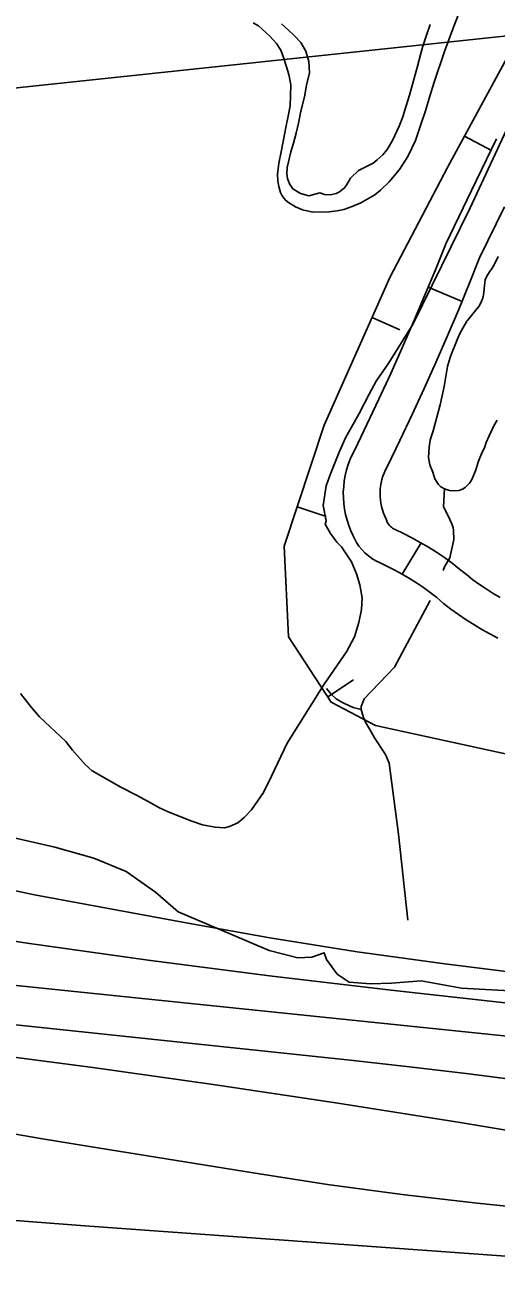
# Model space of a CAD drawing. Extents: x 3704301 to 3742427, y 506229 to 532009.
# Drawn here: x 3716079 to 3716465, y 520720 to 521733 of the extents above; entities that cross this region are included whole.
import ezdxf

# ---------------------------------------------------------------- set-up
doc = ezdxf.new("R2010")
doc.units = 0
for name, color, linetype in [('V-BORW-LINE', 7, 'Continuous'), ('V-RIVR-EDGE', 7, 'Continuous'), ('V-RIVR-FERY', 7, 'Continuous'), ('V-ROAD-CNTR', 7, 'Continuous'), ('V-SITE-VEGE', 7, 'Continuous'), ('V-TOPO-DPTH', 7, 'Continuous'), ('V-TOPO-MINR', 7, 'Continuous'), ('V-TOPO-SHOR', 7, 'Continuous'), ('V-TOPO-WATR', 7, 'Continuous')]:
    doc.layers.add(name, color=color, linetype=linetype)

msp = doc.modelspace()

# ---------------------------------------------------------------- linework, layer by layer
at = {"layer": 'V-BORW-LINE'}
for p, q in [((3716438.9, 521642.3), (3716460.8, 521630.4)), ((3716363.3, 521493.9), (3716386.1, 521483.8)), ((3716302.1, 521339.2), (3716325.8, 521331.4)), ((3716327.1, 521184), (3716348, 521197.7))]:
    msp.add_line(p, q, dxfattribs=at)
for points in [[(3716542.2, 521122.2), (3716366.2, 521160.4), (3716330, 521179.5), (3716295, 521233), (3716291.5, 521307.1), (3716324.2, 521406.1), (3716377.9, 521526.7), (3716425.2, 521617.2), (3716478.6, 521715.5)], [(3716478.6, 521715.5), (3716425.2, 521617.2), (3716377.9, 521526.7), (3716324.2, 521406.1), (3716291.5, 521307.1), (3716295, 521233), (3716330, 521179.5), (3716366.2, 521160.4), (3716529.8, 521124.9)]]:
    msp.add_lwpolyline(points, dxfattribs=at)
at = {"layer": 'V-RIVR-EDGE'}
msp.add_lwpolyline([(3716485.6, 520943.1), (3716436.4, 520945.7), (3716403.4, 520951.7), (3716379.3, 520950), (3716361.9, 520949.4), (3716344.5, 520950.7), (3716334.9, 520957.3), (3716326, 520969.3), (3716324.2, 520974.7), (3716314, 520971.2), (3716302.6, 520970.6), (3716279.2, 520976.7), (3716248, 520989.9), (3716204.8, 521008.1), (3716186.2, 521024.3), (3716162.3, 521041.2), (3716135.9, 521052.1), (3716104.1, 521061.1), (3716054.9, 521072.1)], dxfattribs=at)
at = {"layer": 'V-RIVR-FERY'}
msp.add_lwpolyline([(3713568.7, 521416.1), (3717922.3, 521878.3)], dxfattribs=at)
at = {"layer": 'V-ROAD-CNTR'}
for p, q in [((3716409.1, 521518.7), (3716436.8, 521507.2)), ((3716388, 521284.1), (3716403.3, 521309.9))]:
    msp.add_line(p, q, dxfattribs=at)
for points in [[(3716466.2, 521231.9), (3716459.5, 521235.4), (3716452.9, 521239.1), (3716446.5, 521243), (3716440.1, 521247), (3716433.9, 521251.3), (3716427.7, 521255.7), (3716421.7, 521260.3), (3716416.1, 521265), (3716410.7, 521269.2), (3716405.2, 521273.2), (3716399.5, 521277), (3716393.8, 521280.7), (3716387.9, 521284.2), (3716381.9, 521287.4), (3716375.8, 521290.5), (3716369.3, 521293.6), (3716366.4, 521295), (3716363.2, 521296.9), (3716360.3, 521299.1), (3716357.5, 521301.6), (3716355, 521304.3), (3716352.6, 521307.1), (3716350.6, 521310.2), (3716348.8, 521313.4), (3716347.7, 521316.1), (3716346, 521319.7), (3716344.3, 521324), (3716342.9, 521328.4), (3716341.7, 521332.9), (3716340.8, 521337.4), (3716340.2, 521342), (3716339.9, 521346.6), (3716339.8, 521351.2), (3716340.1, 521355.8), (3716340.6, 521360.4), (3716341.4, 521364.9), (3716342.4, 521369.4), (3716343.8, 521373.8), (3716345.4, 521378.1), (3716347.3, 521382.3), (3716349.1, 521385.8), (3716359.1, 521406.5), (3716368.9, 521427.3), (3716378.5, 521448.3), (3716388, 521469.3), (3716397.2, 521490.4), (3716406.2, 521511.6), (3716415, 521532.9), (3716423.8, 521554.9), (3716444.6, 521597.7), (3716465, 521640.1)], [(3716468, 521265), (3716462.3, 521268.5), (3716456.6, 521272.1), (3716451.1, 521275.8), (3716445.7, 521279.7), (3716440.4, 521283.8), (3716434.8, 521288.4), (3716428.7, 521293.2), (3716422.4, 521297.8), (3716416, 521302.1), (3716409.4, 521306.3), (3716402.7, 521310.2), (3716395.9, 521314), (3716389, 521317.5), (3716382.3, 521320.6), (3716380.9, 521321.3), (3716380, 521321.9), (3716379.1, 521322.5), (3716378.3, 521323.2), (3716377.6, 521324), (3716376.9, 521324.9), (3716376.3, 521325.8), (3716375.7, 521326.7), (3716375, 521328.5), (3716373.6, 521331.5), (3716372.5, 521334.1), (3716371.7, 521336.8), (3716371, 521339.5), (3716370.4, 521342.2), (3716370.1, 521345), (3716369.9, 521347.8), (3716369.9, 521350.6), (3716370, 521353.3), (3716370.3, 521356.1), (3716370.8, 521358.8), (3716371.4, 521361.6), (3716372.2, 521364.2), (3716373.2, 521366.8), (3716374.3, 521369.4), (3716375.9, 521372.4), (3716386.1, 521393.5), (3716396.1, 521414.6), (3716405.9, 521435.9), (3716415.4, 521457.2), (3716424.7, 521478.6), (3716433.8, 521500.1), (3716442.7, 521521.6), (3716451.2, 521542.7), (3716471.6, 521584.6)]]:
    msp.add_lwpolyline(points, dxfattribs=at)
at = {"layer": 'V-SITE-VEGE'}
for points in [[(3716266.1, 521735), (3716270.6, 521732.3), (3716279.4, 521724.2), (3716285.1, 521717.9), (3716288.8, 521712.6), (3716290.8, 521706.4), (3716293.5, 521698.8), (3716295.4, 521692.6), (3716296.8, 521684.1), (3716296.7, 521675.6), (3716296.3, 521667), (3716294.8, 521658.6), (3716293, 521650.6), (3716288.9, 521629.5), (3716287.1, 521620.2), (3716285.9, 521611.1), (3716286.3, 521605.8), (3716287.1, 521601.2), (3716288.4, 521596.3), (3716289.8, 521593.4), (3716292.6, 521590), (3716294.9, 521588.1), (3716300.8, 521584.6), (3716306.4, 521581.9), (3716314.8, 521580.2), (3716328.3, 521580.4), (3716334.9, 521581.3), (3716340.2, 521582.4), (3716347.1, 521584.7), (3716354.2, 521587.7), (3716365.5, 521594.4), (3716370.3, 521598.1), (3716377.3, 521605), (3716385.6, 521614.9), (3716392.5, 521625.7), (3716398.7, 521638.7), (3716402.7, 521650.2), (3716407, 521663), (3716410.4, 521674.8), (3716414.1, 521686.5), (3716422.6, 521711.5), (3716429.9, 521731.3), (3716434.3, 521742.6)], [(3716489.7, 521683.1), (3716443.5, 521583.7), (3716396.8, 521488.8), (3716376.9, 521457), (3716366.7, 521442), (3716361, 521431.3), (3716352.7, 521415.4), (3716341.7, 521395.6), (3716336.3, 521383.9), (3716329.4, 521366.2), (3716325.8, 521356.4), (3716323.4, 521340.4), (3716325.7, 521327.9), (3716324.9, 521325.2), (3716329.4, 521317.5), (3716334.6, 521310.3), (3716338.2, 521306.5), (3716346.5, 521294.2), (3716350.7, 521284.6), (3716353.4, 521275.6), (3716355.3, 521264.8), (3716354.7, 521255.4), (3716352.6, 521244.8), (3716349, 521233.1), (3716342.5, 521220.8), (3716324.1, 521194.4), (3716293.8, 521146.1), (3716281.1, 521119.2), (3716274.5, 521105.8), (3716264.8, 521091.6), (3716258.8, 521085.2), (3716253.5, 521081), (3716246.7, 521077.9), (3716242.8, 521076.9), (3716235, 521077.3), (3716224.8, 521079.4), (3716216.1, 521082.3), (3716196.6, 521089.9), (3716189.6, 521093.1), (3716182.8, 521097.1), (3716171.4, 521103.3), (3716158.1, 521110.2), (3716134.5, 521123.3), (3716128.8, 521128.6), (3716118.5, 521140.2), (3716113, 521147.4), (3716091.6, 521167.7), (3716084.9, 521175.3), (3716075.9, 521186.6)]]:
    msp.add_lwpolyline(points, dxfattribs=at)
at = {"layer": 'V-TOPO-DPTH'}
for points in [[(3716555, 520816.2), (3716435.2, 520835.9), (3716335.3, 520851.7), (3716235.3, 520866.8), (3716135.2, 520880.8), (3716034.9, 520894), (3715802, 520923.5), (3715790.1, 520925), (3715778.1, 520926.5), (3715766.2, 520928.1), (3715754.3, 520929.7), (3715657.9, 520942.6), (3715597.9, 520950.8), (3715537.8, 520959.2), (3715477.8, 520967.8), (3715417.8, 520976.7), (3714785.8, 521071.2)], [(3714785.8, 521071.2), (3715417.8, 520976.7), (3715477.8, 520967.8), (3715537.8, 520959.2), (3715597.9, 520950.8), (3715657.9, 520942.6), (3715754.3, 520929.7), (3715766.2, 520928.1), (3715778.1, 520926.5), (3715790.1, 520925), (3715802, 520923.5), (3716034.9, 520894), (3716135.2, 520880.8), (3716235.3, 520866.8), (3716335.3, 520851.7), (3716435.2, 520835.9), (3716555, 520816.2)], [(3715329.7, 521068.8), (3715433.1, 521047.8), (3715536.7, 521028), (3715716.1, 520995.5), (3715749, 520989.8), (3715782, 520984.4), (3715815, 520979.4), (3715848.1, 520974.8), (3715877.8, 520970.9), (3715925.8, 520964.7), (3715973.8, 520958.8), (3716021.9, 520953.4), (3716070, 520948.2), (3716631.9, 520890.2)], [(3716631.9, 520890.2), (3716070, 520948.2), (3716021.9, 520953.4), (3715973.8, 520958.8), (3715925.8, 520964.7), (3715877.8, 520970.9), (3715848.1, 520974.8), (3715815, 520979.4), (3715782, 520984.4), (3715749, 520989.8), (3715716.1, 520995.5), (3715536.7, 521028), (3715433.1, 521047.8), (3715329.7, 521068.8)], [(3716065.6, 521026.7), (3716087.4, 521022.2), (3716208.4, 520999.6), (3716279.7, 520987), (3716351.2, 520975.5), (3716422.8, 520965.6), (3716494.6, 520956.7)], [(3716510.6, 520763.9), (3716449.2, 520770), (3716388, 520777.1), (3716326.9, 520785.4), (3716266, 520794.7), (3716132.5, 520816.4), (3716094.1, 520822.7), (3716055.7, 520829.2), (3716017.4, 520835.7), (3715979.1, 520842.3), (3715966, 520844.6), (3715934.2, 520850.1), (3715902.4, 520855.4), (3715870.5, 520860.5), (3715838.6, 520865.5), (3715806.7, 520870.4), (3715774.8, 520875.3), (3715742.9, 520880.3), (3715711, 520885.3), (3715365.6, 520939.9)], [(3715365.6, 520939.9), (3715711, 520885.3), (3715742.9, 520880.3), (3715774.8, 520875.3), (3715806.7, 520870.4), (3715838.6, 520865.5), (3715870.5, 520860.5), (3715902.4, 520855.4), (3715934.2, 520850.1), (3715966, 520844.6), (3715979.1, 520842.3), (3716017.4, 520835.7), (3716055.7, 520829.2), (3716094.1, 520822.7), (3716132.5, 520816.4), (3716266, 520794.7), (3716326.9, 520785.4), (3716388, 520777.1), (3716449.2, 520770), (3716510.6, 520763.9)], [(3716563.3, 520720.1), (3716128.5, 520751.5), (3716068.4, 520756.2), (3716008.5, 520761.3), (3715948.6, 520767.1), (3715888.7, 520773.3), (3715833.1, 520779.3), (3715801.1, 520783.1), (3715769.1, 520787.4), (3715737.3, 520792.3), (3715705.5, 520797.7), (3715514.5, 520832), (3715419.2, 520850.1), (3715324.1, 520869.5)], [(3715324.1, 520869.5), (3715419.2, 520850.1), (3715514.5, 520832), (3715705.5, 520797.7), (3715737.3, 520792.3), (3715769.1, 520787.4), (3715801.1, 520783.1), (3715833.1, 520779.3), (3715888.7, 520773.3), (3715948.6, 520767.1), (3716008.5, 520761.3), (3716068.4, 520756.2), (3716128.5, 520751.5), (3716563.3, 520720.1)]]:
    msp.add_lwpolyline(points, dxfattribs=at)
at = {"layer": 'V-TOPO-MINR'}
for points in [[(3716607, 520918.8), (3716378.9, 520944.1), (3716279.6, 520955.9), (3716180.4, 520968.6), (3716081.3, 520982.7), (3715982.4, 520997.7), (3715805.6, 521025.9), (3715795.2, 521027.6), (3715784.9, 521029.4), (3715774.5, 521031.3), (3715764.2, 521033.3), (3715712, 521043.6), (3715683.9, 521049.3), (3715655.8, 521055.4), (3715627.8, 521061.8), (3715599.8, 521068.6), (3715572, 521075.7), (3715544.2, 521083), (3715516.4, 521090.6), (3715488.7, 521098.3), (3715393.3, 521125.4)], [(3716555, 520816.2), (3716435.2, 520835.9), (3716335.3, 520851.7), (3716235.3, 520866.8), (3716135.2, 520880.8), (3716034.9, 520894), (3715802, 520923.5), (3715790.1, 520925), (3715778.1, 520926.5), (3715766.2, 520928.1), (3715754.3, 520929.7), (3715657.9, 520942.6), (3715597.9, 520950.8), (3715537.8, 520959.2), (3715477.8, 520967.8), (3715417.8, 520976.7), (3714785.8, 521071.2)], [(3716631.9, 520890.2), (3716070, 520948.2), (3716021.9, 520953.4), (3715973.8, 520958.8), (3715925.8, 520964.7), (3715877.8, 520970.9), (3715848.1, 520974.8), (3715815, 520979.4), (3715782, 520984.4), (3715749, 520989.8), (3715716.1, 520995.5), (3715536.7, 521028), (3715433.1, 521047.8), (3715329.7, 521068.8)], [(3716490.9, 520869.5), (3716442.4, 520875.8), (3716393.9, 520881.6), (3716345.3, 520887), (3715783.1, 520946.4), (3715781.3, 520946.6), (3715779.5, 520946.8), (3715777.6, 520947), (3715775.8, 520947.3), (3715758.9, 520949.3), (3715748.7, 520950.6), (3715738.5, 520952), (3715728.2, 520953.4), (3715718, 520954.8), (3715553.9, 520978.5), (3715461.7, 520992), (3715369.5, 521005.7)], [(3716510.6, 520763.9), (3716449.2, 520770), (3716388, 520777.1), (3716326.9, 520785.4), (3716266, 520794.7), (3716132.5, 520816.4), (3716094.1, 520822.7), (3716055.7, 520829.2), (3716017.4, 520835.7), (3715979.1, 520842.3), (3715966, 520844.6), (3715934.2, 520850.1), (3715902.4, 520855.4), (3715870.5, 520860.5), (3715838.6, 520865.5), (3715806.7, 520870.4), (3715774.8, 520875.3), (3715742.9, 520880.3), (3715711, 520885.3), (3715365.6, 520939.9)], [(3716563.3, 520720.1), (3716128.5, 520751.5), (3716068.4, 520756.2), (3716008.5, 520761.3), (3715948.6, 520767.1), (3715888.7, 520773.3), (3715833.1, 520779.3), (3715801.1, 520783.1), (3715769.1, 520787.4), (3715737.3, 520792.3), (3715705.5, 520797.7), (3715514.5, 520832), (3715419.2, 520850.1), (3715324.1, 520869.5)]]:
    msp.add_lwpolyline(points, dxfattribs=at)
at = {"layer": 'V-TOPO-SHOR'}
for points in [[(3716410.9, 521733.6), (3716407.7, 521724.9), (3716404.8, 521715.9), (3716403.1, 521709.7), (3716400.1, 521698.3), (3716397.3, 521688.5), (3716393.8, 521675.8), (3716391.2, 521666.9), (3716388.5, 521657.9), (3716385.4, 521650.5), (3716380.1, 521638.7), (3716375.7, 521631.3), (3716372, 521627.1), (3716367.4, 521622.9), (3716364.1, 521620.1), (3716352.3, 521614.3), (3716345.8, 521607.9), (3716342.8, 521602.7), (3716340.8, 521599.9), (3716336.8, 521596.8), (3716333.9, 521595.5), (3716329.2, 521594.4), (3716324.5, 521594.6), (3716320.5, 521595.8), (3716311.6, 521593.4), (3716304.9, 521595.4), (3716298.6, 521599.1), (3716295.9, 521603.4), (3716294.3, 521607.7), (3716293.6, 521611.4), (3716293.9, 521616.6), (3716295.1, 521621.2), (3716296.9, 521629.5), (3716299, 521636.4), (3716301.2, 521644.7), (3716303.3, 521652.8), (3716305.2, 521662.7), (3716308.2, 521674.3), (3716309.8, 521684), (3716312.2, 521694), (3716311.6, 521703.3), (3716309.3, 521711.7), (3716305, 521718.8), (3716299.7, 521724.5), (3716295.1, 521729), (3716289.4, 521734)], [(3716465.4, 521410.1), (3716462.7, 521405.4), (3716460.9, 521401.4), (3716459, 521397.3), (3716456.5, 521391.7), (3716455.1, 521387.6), (3716453.4, 521383.8), (3716450.3, 521376.7), (3716449.2, 521372.9), (3716447.8, 521368.6), (3716445.7, 521363.6), (3716444.2, 521360.5), (3716442.6, 521358.3), (3716439.3, 521355.1), (3716437.3, 521353.7), (3716434.2, 521352.5), (3716430.2, 521352.3), (3716426.5, 521352.6), (3716422.5, 521354), (3716419.6, 521355.7), (3716417.6, 521357.5), (3716414.6, 521362.2), (3716413, 521367.7), (3716410.5, 521373.6), (3716409.3, 521379.5), (3716410, 521387.9), (3716410.8, 521393.7), (3716411.3, 521395.6), (3716413.2, 521401.4), (3716419, 521422.7), (3716422.2, 521437.7), (3716425, 521453.9), (3716426.9, 521460.4), (3716428.6, 521465), (3716431.3, 521471.7), (3716433.4, 521477.2), (3716435.4, 521481.6), (3716440.6, 521490.9), (3716441.4, 521491.5), (3716447.8, 521499.6), (3716450.7, 521503.4), (3716452.7, 521507.3), (3716453.6, 521509.3), (3716454.2, 521511.3), (3716454.6, 521514.3), (3716455.3, 521520.4), (3716455.7, 521524.7), (3716457, 521527.9), (3716459.3, 521531.2), (3716460.9, 521533.4), (3716463, 521537), (3716466.3, 521543.9)], [(3716422.5, 521354), (3716421.8, 521339.4), (3716426.9, 521328.9), (3716428.1, 521325.9), (3716429.5, 521322.4), (3716429.9, 521319.8), (3716430, 521312.6), (3716426.8, 521297.5), (3716422.5, 521290.2), (3716421.3, 521287.3)], [(3716410.8, 521262.7), (3716381.6, 521208.2), (3716356.8, 521182.2), (3716354.4, 521175.9), (3716354.4, 521173.5), (3716356.2, 521166.9), (3716358, 521163.2), (3716361.4, 521157.3), (3716365.4, 521150.4), (3716374.2, 521136.9), (3716377.3, 521129.8), (3716385, 521071.7), (3716392.5, 521001.4)], [(3716326, 521190.7), (3716329.8, 521186), (3716334, 521182.4), (3716338, 521179.9), (3716341.3, 521178.3), (3716347.8, 521175.1), (3716354.4, 521173.5)]]:
    msp.add_lwpolyline(points, dxfattribs=at)
at = {"layer": 'V-TOPO-WATR'}
msp.add_lwpolyline([(3716494.6, 520956.7), (3716422.8, 520965.6), (3716351.2, 520975.5), (3716279.7, 520987), (3716208.4, 520999.6), (3716087.4, 521022.2), (3716065.6, 521026.7)], dxfattribs=at)

doc.saveas('drawing.dxf')
